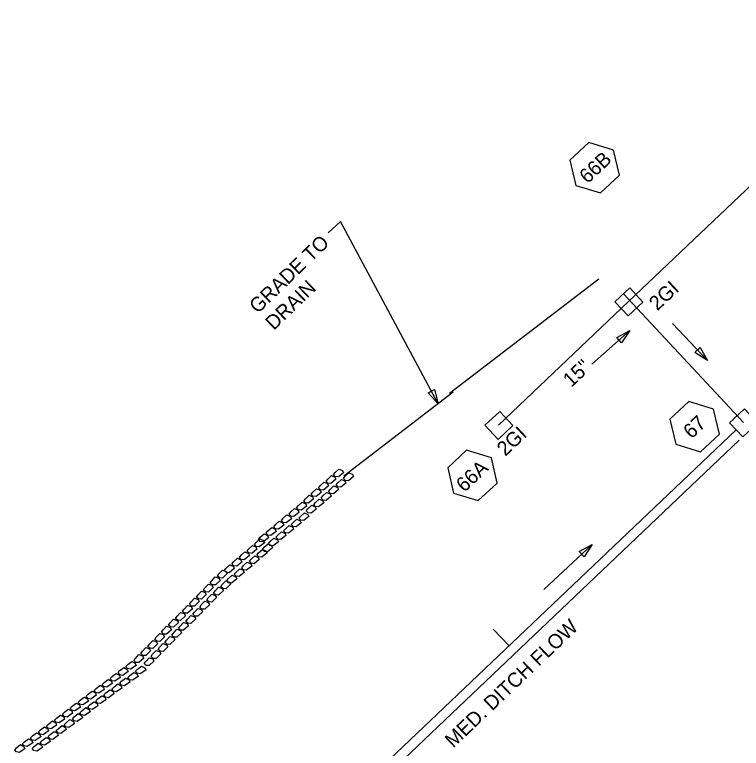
# Model space of a CAD drawing. Extents: x 2384780 to 2405432, y 547869 to 573706.
# Drawn here: x 2398502.6 to 2398753.8, y 560222.8 to 560476.6 of the extents above; entities that cross this region are included whole.
import ezdxf

# ---------------------------------------------------------------- set-up
doc = ezdxf.new("R2010")
doc.units = 0
for name, color, linetype in [('Old_Level_1', 7, 'Continuous'), ('Old_Level_18', 7, 'Continuous'), ('Old_Level_19', 7, 'Continuous'), ('Old_Level_20', 7, 'Continuous'), ('Old_Level_5', 7, 'Continuous'), ('Prop Plan Preparation Grade to Drain Label', 7, 'Continuous')]:
    doc.layers.add(name, color=color, linetype=linetype)

msp = doc.modelspace()

# ---------------------------------------------------------------- linework, layer by layer
at = {"layer": 'Old_Level_1'}
for p, q in [((2398819.2, 560476.62), (2398714.84, 560377.4)), ((2398754.53, 560335.56), (2398713.04, 560380.06)), ((2398669.9, 560334.68), (2398714.84, 560377.4)), ((2398531.14, 560122.87), (2398752.08, 560333.03))]:
    msp.add_line(p, q, dxfattribs=at)
for points in [[(2398710.1, 560377.31), (2398715.24, 560382.1), (2398719.82, 560377.19), (2398714.68, 560372.42)], [(2398665.17, 560334.59), (2398670.31, 560339.38), (2398674.88, 560334.47), (2398669.75, 560329.7)], [(2398749.79, 560335.47), (2398754.93, 560340.26), (2398759.51, 560335.35), (2398754.37, 560330.58)]]:
    msp.add_lwpolyline(points, close=True, dxfattribs=at)
at = {"layer": 'Old_Level_18'}
for points in [[(2398704.54, 560385.18), (2398652.99, 560345.63)], [(2398654.25, 560346.01), (2398616.45, 560317.01)]]:
    msp.add_lwpolyline(points, dxfattribs=at)
at = {"layer": 'Old_Level_19'}
msp.add_line((2398556.6, 560142.54), (2398753.14, 560329.39), dxfattribs=at)
at = {"layer": 'Old_Level_20'}
for points in [[(2398612.83, 560317.53), (2398613.43, 560318.27), (2398614.71, 560319.45), (2398615.93, 560318.94), (2398616.27, 560318.17), (2398614.51, 560316.71), (2398613.47, 560316.85), (2398612.83, 560317.53)], [(2398610.26, 560315.27), (2398610.86, 560316), (2398612.13, 560317.19), (2398613.35, 560316.67), (2398613.7, 560315.9), (2398611.94, 560314.44), (2398610.9, 560314.58), (2398610.26, 560315.27)], [(2398616.29, 560316.23), (2398616.89, 560316.96), (2398618.16, 560318.15), (2398619.38, 560317.63), (2398619.73, 560316.86), (2398617.97, 560315.4), (2398616.93, 560315.54), (2398616.29, 560316.23)], [(2398607.69, 560313), (2398608.29, 560313.74), (2398609.56, 560314.92), (2398610.78, 560314.4), (2398611.13, 560313.63), (2398609.37, 560312.17), (2398608.33, 560312.31), (2398607.69, 560313)], [(2398613.71, 560313.96), (2398614.31, 560314.69), (2398615.59, 560315.88), (2398616.81, 560315.36), (2398617.15, 560314.59), (2398615.39, 560313.13), (2398614.35, 560313.27), (2398613.71, 560313.96)], [(2398605.11, 560310.73), (2398605.71, 560311.47), (2398606.99, 560312.65), (2398608.21, 560312.13), (2398608.55, 560311.36), (2398606.8, 560309.91), (2398605.75, 560310.04), (2398605.11, 560310.73)], [(2398608.57, 560309.42), (2398609.17, 560310.16), (2398610.44, 560311.34), (2398611.66, 560310.83), (2398612.01, 560310.06), (2398610.25, 560308.6), (2398609.21, 560308.74), (2398608.57, 560309.42)], [(2398611.14, 560311.69), (2398611.74, 560312.43), (2398613.01, 560313.61), (2398614.23, 560313.09), (2398614.58, 560312.32), (2398612.82, 560310.87), (2398611.78, 560311), (2398611.14, 560311.69)], [(2398602.54, 560308.47), (2398603.14, 560309.2), (2398604.42, 560310.39), (2398605.63, 560309.87), (2398605.98, 560309.1), (2398604.22, 560307.64), (2398603.18, 560307.78), (2398602.54, 560308.47)], [(2398605.99, 560307.16), (2398606.59, 560307.89), (2398607.87, 560309.08), (2398609.09, 560308.56), (2398609.44, 560307.79), (2398607.68, 560306.33), (2398606.63, 560306.47), (2398605.99, 560307.16)], [(2398600.09, 560306.07), (2398600.72, 560306.79), (2398602.02, 560307.94), (2398603.23, 560307.38), (2398603.55, 560306.6), (2398601.75, 560305.2), (2398600.71, 560305.37), (2398600.09, 560306.07)], [(2398603.42, 560304.99), (2398604.02, 560305.72), (2398605.29, 560306.91), (2398606.51, 560306.39), (2398606.86, 560305.62), (2398605.1, 560304.16), (2398604.06, 560304.3), (2398603.42, 560304.99)], [(2398597.46, 560303.88), (2398598.08, 560304.6), (2398599.39, 560305.75), (2398600.59, 560305.19), (2398600.91, 560304.41), (2398599.11, 560303.01), (2398598.08, 560303.18), (2398597.46, 560303.88)], [(2398600.87, 560302.47), (2398601.49, 560303.19), (2398602.8, 560304.34), (2398604, 560303.78), (2398604.33, 560303), (2398602.53, 560301.6), (2398601.49, 560301.76), (2398600.87, 560302.47)], [(2398592.18, 560299.5), (2398592.8, 560300.22), (2398594.11, 560301.37), (2398595.31, 560300.81), (2398595.64, 560300.03), (2398593.84, 560298.63), (2398592.8, 560298.79), (2398592.18, 560299.5)], [(2398594.82, 560301.69), (2398595.44, 560302.41), (2398596.75, 560303.56), (2398597.95, 560303), (2398598.27, 560302.22), (2398596.47, 560300.82), (2398595.44, 560300.99), (2398594.82, 560301.69)], [(2398598.23, 560300.28), (2398598.85, 560301), (2398600.16, 560302.15), (2398601.36, 560301.59), (2398601.69, 560300.81), (2398599.89, 560299.41), (2398598.85, 560299.57), (2398598.23, 560300.28)], [(2398589.54, 560297.31), (2398590.16, 560298.03), (2398591.47, 560299.18), (2398592.67, 560298.62), (2398593, 560297.84), (2398591.2, 560296.44), (2398590.16, 560296.6), (2398589.54, 560297.31)], [(2398595.59, 560298.09), (2398596.21, 560298.81), (2398597.52, 560299.95), (2398598.73, 560299.4), (2398599.05, 560298.62), (2398597.25, 560297.22), (2398596.21, 560297.38), (2398595.59, 560298.09)], [(2398586.9, 560295.12), (2398587.52, 560295.84), (2398588.83, 560296.99), (2398590.03, 560296.43), (2398590.36, 560295.65), (2398588.56, 560294.25), (2398587.52, 560294.41), (2398586.9, 560295.12)], [(2398592.95, 560295.9), (2398593.57, 560296.62), (2398594.88, 560297.76), (2398596.09, 560297.21), (2398596.41, 560296.43), (2398594.61, 560295.03), (2398593.57, 560295.19), (2398592.95, 560295.9)], [(2398585.51, 560293.37), (2398586.12, 560294.1), (2398587.41, 560295.27), (2398588.62, 560294.73), (2398588.96, 560293.96), (2398587.18, 560292.52), (2398586.14, 560292.67), (2398585.51, 560293.37)], [(2398588.3, 560291.65), (2398588.91, 560292.38), (2398590.2, 560293.54), (2398591.42, 560293.01), (2398591.75, 560292.23), (2398589.97, 560290.8), (2398588.93, 560290.95), (2398588.3, 560291.65)], [(2398590.31, 560293.71), (2398590.94, 560294.43), (2398592.25, 560295.57), (2398593.45, 560295.02), (2398593.77, 560294.24), (2398591.97, 560292.84), (2398590.93, 560293), (2398590.31, 560293.71)], [(2398582.9, 560291.14), (2398583.51, 560291.87), (2398584.8, 560293.03), (2398586.02, 560292.5), (2398586.35, 560291.72), (2398584.58, 560290.29), (2398583.54, 560290.44), (2398582.9, 560291.14)], [(2398586.34, 560289.78), (2398586.95, 560290.51), (2398588.24, 560291.68), (2398589.45, 560291.14), (2398589.79, 560290.37), (2398588.01, 560288.94), (2398586.97, 560289.09), (2398586.34, 560289.78)], [(2398577.7, 560286.67), (2398578.31, 560287.4), (2398579.6, 560288.57), (2398580.81, 560288.03), (2398581.15, 560287.26), (2398579.37, 560285.83), (2398578.33, 560285.98), (2398577.7, 560286.67)], [(2398580.3, 560288.91), (2398580.91, 560289.63), (2398582.2, 560290.8), (2398583.41, 560290.27), (2398583.75, 560289.49), (2398581.97, 560288.06), (2398580.93, 560288.21), (2398580.3, 560288.91)], [(2398583.74, 560287.55), (2398584.35, 560288.28), (2398585.64, 560289.45), (2398586.85, 560288.91), (2398587.19, 560288.14), (2398585.41, 560286.7), (2398584.37, 560286.85), (2398583.74, 560287.55)], [(2398575.1, 560284.44), (2398575.71, 560285.17), (2398577, 560286.33), (2398578.21, 560285.8), (2398578.55, 560285.03), (2398576.77, 560283.59), (2398575.73, 560283.74), (2398575.1, 560284.44)], [(2398581.14, 560285.32), (2398581.74, 560286.04), (2398583.03, 560287.21), (2398584.25, 560286.68), (2398584.58, 560285.9), (2398582.81, 560284.47), (2398581.77, 560284.62), (2398581.14, 560285.32)], [(2398572.7, 560282.41), (2398573.24, 560283.18), (2398574.42, 560284.46), (2398575.68, 560284.04), (2398576.08, 560283.29), (2398574.44, 560281.71), (2398573.39, 560281.77), (2398572.7, 560282.41)], [(2398578.53, 560283.08), (2398579.14, 560283.81), (2398580.43, 560284.98), (2398581.64, 560284.44), (2398581.98, 560283.67), (2398580.2, 560282.24), (2398579.16, 560282.39), (2398578.53, 560283.08)], [(2398570.25, 560280.06), (2398570.79, 560280.84), (2398571.97, 560282.12), (2398573.23, 560281.69), (2398573.63, 560280.95), (2398571.99, 560279.37), (2398570.94, 560279.43), (2398570.25, 560280.06)], [(2398573.86, 560278.73), (2398574.4, 560279.51), (2398575.59, 560280.79), (2398576.84, 560280.36), (2398577.24, 560279.62), (2398575.6, 560278.03), (2398574.55, 560278.09), (2398573.86, 560278.73)], [(2398575.93, 560280.85), (2398576.54, 560281.58), (2398577.83, 560282.75), (2398579.04, 560282.21), (2398579.38, 560281.44), (2398577.6, 560280), (2398576.56, 560280.15), (2398575.93, 560280.85)], [(2398567.85, 560277.61), (2398568.39, 560278.39), (2398569.58, 560279.67), (2398570.83, 560279.24), (2398571.23, 560278.5), (2398569.59, 560276.91), (2398568.54, 560276.97), (2398567.85, 560277.61)], [(2398571.39, 560276.56), (2398571.94, 560277.34), (2398573.12, 560278.62), (2398574.37, 560278.19), (2398574.78, 560277.45), (2398573.13, 560275.87), (2398572.08, 560275.92), (2398571.39, 560276.56)], [(2398565.45, 560275.16), (2398566, 560275.94), (2398567.18, 560277.21), (2398568.43, 560276.79), (2398568.84, 560276.04), (2398567.19, 560274.46), (2398566.14, 560274.52), (2398565.45, 560275.16)], [(2398569, 560274.11), (2398569.54, 560274.89), (2398570.72, 560276.16), (2398571.98, 560275.74), (2398572.38, 560275), (2398570.74, 560273.41), (2398569.69, 560273.47), (2398569, 560274.11)], [(2398563.06, 560272.71), (2398563.6, 560273.48), (2398564.78, 560274.76), (2398566.04, 560274.33), (2398566.44, 560273.59), (2398564.8, 560272.01), (2398563.75, 560272.07), (2398563.06, 560272.71)], [(2398566.6, 560271.66), (2398567.14, 560272.44), (2398568.33, 560273.71), (2398569.58, 560273.29), (2398569.98, 560272.54), (2398568.34, 560270.96), (2398567.29, 560271.02), (2398566.6, 560271.66)], [(2398560.66, 560270.25), (2398561.21, 560271.03), (2398562.39, 560272.31), (2398563.64, 560271.88), (2398564.05, 560271.14), (2398562.4, 560269.56), (2398561.35, 560269.61), (2398560.66, 560270.25)], [(2398564.2, 560269.2), (2398564.75, 560269.98), (2398565.93, 560271.26), (2398567.18, 560270.83), (2398567.59, 560270.09), (2398565.94, 560268.51), (2398564.89, 560268.57), (2398564.2, 560269.2)], [(2398558.27, 560267.8), (2398558.81, 560268.58), (2398559.99, 560269.85), (2398561.25, 560269.43), (2398561.65, 560268.69), (2398560, 560267.1), (2398558.95, 560267.16), (2398558.27, 560267.8)], [(2398561.81, 560266.75), (2398562.35, 560267.53), (2398563.53, 560268.81), (2398564.79, 560268.38), (2398565.19, 560267.64), (2398563.55, 560266.05), (2398562.5, 560266.11), (2398561.81, 560266.75)], [(2398555.81, 560265.46), (2398556.36, 560266.24), (2398557.54, 560267.51), (2398558.8, 560267.09), (2398559.2, 560266.34), (2398557.55, 560264.76), (2398556.5, 560264.82), (2398555.81, 560265.46)], [(2398559.28, 560264.38), (2398559.82, 560265.15), (2398561, 560266.43), (2398562.26, 560266), (2398562.66, 560265.26), (2398561.02, 560263.68), (2398559.97, 560263.74), (2398559.28, 560264.38)], [(2398553.42, 560263), (2398553.96, 560263.78), (2398555.14, 560265.06), (2398556.4, 560264.63), (2398556.8, 560263.89), (2398555.16, 560262.31), (2398554.11, 560262.37), (2398553.42, 560263)], [(2398556.96, 560261.96), (2398557.5, 560262.73), (2398558.69, 560264.01), (2398559.94, 560263.58), (2398560.34, 560262.84), (2398558.7, 560261.26), (2398557.65, 560261.32), (2398556.96, 560261.96)], [(2398551.02, 560260.55), (2398551.57, 560261.33), (2398552.75, 560262.61), (2398554, 560262.18), (2398554.41, 560261.44), (2398552.76, 560259.85), (2398551.71, 560259.91), (2398551.02, 560260.55)], [(2398554.56, 560259.5), (2398555.11, 560260.28), (2398556.29, 560261.56), (2398557.54, 560261.13), (2398557.95, 560260.39), (2398556.3, 560258.81), (2398555.25, 560258.86), (2398554.56, 560259.5)], [(2398548.63, 560258.1), (2398549.17, 560258.88), (2398550.35, 560260.15), (2398551.61, 560259.73), (2398552.01, 560258.99), (2398550.36, 560257.4), (2398549.32, 560257.46), (2398548.63, 560258.1)], [(2398552.17, 560257.05), (2398552.71, 560257.83), (2398553.89, 560259.1), (2398555.15, 560258.68), (2398555.55, 560257.94), (2398553.91, 560256.35), (2398552.86, 560256.41), (2398552.17, 560257.05)], [(2398546.23, 560255.65), (2398546.77, 560256.42), (2398547.96, 560257.7), (2398549.21, 560257.27), (2398549.61, 560256.53), (2398547.97, 560254.95), (2398546.92, 560255.01), (2398546.23, 560255.65)], [(2398549.77, 560254.6), (2398550.31, 560255.38), (2398551.5, 560256.65), (2398552.75, 560256.23), (2398553.16, 560255.48), (2398551.51, 560253.9), (2398550.46, 560253.96), (2398549.77, 560254.6)], [(2398541.08, 560251.15), (2398541.74, 560251.83), (2398543.11, 560252.9), (2398544.28, 560252.29), (2398544.56, 560251.49), (2398542.69, 560250.18), (2398541.66, 560250.41), (2398541.08, 560251.15)], [(2398543.83, 560253.19), (2398544.38, 560253.97), (2398545.56, 560255.25), (2398546.81, 560254.82), (2398547.22, 560254.08), (2398545.57, 560252.5), (2398544.52, 560252.55), (2398543.83, 560253.19)], [(2398547.37, 560252.14), (2398547.92, 560252.92), (2398549.1, 560254.2), (2398550.36, 560253.77), (2398550.76, 560253.03), (2398549.11, 560251.45), (2398548.06, 560251.51), (2398547.37, 560252.14)], [(2398538.36, 560249.03), (2398539.02, 560249.72), (2398540.39, 560250.79), (2398541.56, 560250.17), (2398541.84, 560249.38), (2398539.97, 560248.07), (2398538.94, 560248.3), (2398538.36, 560249.03)], [(2398544.41, 560249.56), (2398545.07, 560250.24), (2398546.44, 560251.31), (2398547.61, 560250.7), (2398547.9, 560249.9), (2398546.02, 560248.59), (2398545, 560248.82), (2398544.41, 560249.56)], [(2398535.61, 560246.99), (2398536.27, 560247.67), (2398537.63, 560248.75), (2398538.81, 560248.13), (2398539.09, 560247.33), (2398537.22, 560246.03), (2398536.19, 560246.25), (2398535.61, 560246.99)], [(2398541.78, 560247.33), (2398542.43, 560248.01), (2398543.8, 560249.09), (2398544.97, 560248.47), (2398545.26, 560247.67), (2398543.38, 560246.37), (2398542.36, 560246.59), (2398541.78, 560247.33)], [(2398532.86, 560244.94), (2398533.51, 560245.63), (2398534.88, 560246.7), (2398536.05, 560246.08), (2398536.34, 560245.29), (2398534.46, 560243.98), (2398533.44, 560244.2), (2398532.86, 560244.94)], [(2398538.94, 560245.4), (2398539.6, 560246.08), (2398540.97, 560247.16), (2398542.14, 560246.54), (2398542.42, 560245.74), (2398540.55, 560244.44), (2398539.52, 560244.66), (2398538.94, 560245.4)], [(2398530.1, 560242.9), (2398530.76, 560243.58), (2398532.13, 560244.65), (2398533.3, 560244.04), (2398533.59, 560243.24), (2398531.71, 560241.93), (2398530.68, 560242.16), (2398530.1, 560242.9)], [(2398533.44, 560241.3), (2398534.1, 560241.99), (2398535.46, 560243.06), (2398536.64, 560242.45), (2398536.92, 560241.65), (2398535.05, 560240.34), (2398534.02, 560240.57), (2398533.44, 560241.3)], [(2398536.19, 560243.35), (2398536.85, 560244.03), (2398538.22, 560245.11), (2398539.39, 560244.49), (2398539.67, 560243.7), (2398537.8, 560242.39), (2398536.77, 560242.61), (2398536.19, 560243.35)], [(2398524.6, 560238.8), (2398525.26, 560239.49), (2398526.63, 560240.56), (2398527.8, 560239.94), (2398528.08, 560239.15), (2398526.21, 560237.84), (2398525.18, 560238.07), (2398524.6, 560238.8)], [(2398527.35, 560240.85), (2398528.01, 560241.53), (2398529.38, 560242.61), (2398530.55, 560241.99), (2398530.83, 560241.19), (2398528.96, 560239.89), (2398527.93, 560240.11), (2398527.35, 560240.85)], [(2398530.69, 560239.26), (2398531.34, 560239.94), (2398532.71, 560241.02), (2398533.88, 560240.4), (2398534.17, 560239.6), (2398532.29, 560238.3), (2398531.27, 560238.52), (2398530.69, 560239.26)], [(2398521.85, 560236.76), (2398522.51, 560237.44), (2398523.88, 560238.52), (2398525.05, 560237.9), (2398525.33, 560237.1), (2398523.46, 560235.8), (2398522.43, 560236.02), (2398521.85, 560236.76)], [(2398527.93, 560237.21), (2398528.59, 560237.9), (2398529.96, 560238.97), (2398531.13, 560238.35), (2398531.41, 560237.56), (2398529.54, 560236.25), (2398528.51, 560236.47), (2398527.93, 560237.21)], [(2398519.13, 560234.65), (2398519.79, 560235.33), (2398521.15, 560236.4), (2398522.33, 560235.79), (2398522.61, 560234.99), (2398520.73, 560233.68), (2398519.71, 560233.91), (2398519.13, 560234.65)], [(2398525.18, 560235.17), (2398525.84, 560235.85), (2398527.21, 560236.92), (2398528.38, 560236.31), (2398528.66, 560235.51), (2398526.79, 560234.2), (2398525.76, 560234.43), (2398525.18, 560235.17)], [(2398516.37, 560232.6), (2398517.03, 560233.28), (2398518.4, 560234.36), (2398519.57, 560233.74), (2398519.86, 560232.94), (2398517.98, 560231.64), (2398516.96, 560231.86), (2398516.37, 560232.6)], [(2398519.71, 560231.01), (2398520.37, 560231.69), (2398521.73, 560232.77), (2398522.91, 560232.15), (2398523.19, 560231.35), (2398521.32, 560230.05), (2398520.29, 560230.27), (2398519.71, 560231.01)], [(2398522.56, 560233.08), (2398523.22, 560233.77), (2398524.59, 560234.84), (2398525.76, 560234.23), (2398526.04, 560233.43), (2398524.17, 560232.12), (2398523.14, 560232.35), (2398522.56, 560233.08)], [(2398510.87, 560228.51), (2398511.53, 560229.19), (2398512.9, 560230.27), (2398514.07, 560229.65), (2398514.35, 560228.85), (2398512.48, 560227.55), (2398511.45, 560227.77), (2398510.87, 560228.51)], [(2398513.62, 560230.55), (2398514.28, 560231.24), (2398515.65, 560232.31), (2398516.82, 560231.69), (2398517.1, 560230.9), (2398515.23, 560229.59), (2398514.2, 560229.81), (2398513.62, 560230.55)], [(2398516.96, 560228.96), (2398517.61, 560229.65), (2398518.98, 560230.72), (2398520.16, 560230.1), (2398520.44, 560229.31), (2398518.56, 560228), (2398517.54, 560228.22), (2398516.96, 560228.96)], [(2398508.12, 560226.46), (2398508.78, 560227.15), (2398510.15, 560228.22), (2398511.32, 560227.6), (2398511.6, 560226.81), (2398509.73, 560225.5), (2398508.7, 560225.72), (2398508.12, 560226.46)], [(2398514.2, 560226.92), (2398514.86, 560227.6), (2398516.23, 560228.67), (2398517.4, 560228.06), (2398517.69, 560227.26), (2398515.81, 560225.95), (2398514.78, 560226.18), (2398514.2, 560226.92)], [(2398505.37, 560224.42), (2398506.03, 560225.1), (2398507.39, 560226.17), (2398508.57, 560225.56), (2398508.85, 560224.76), (2398506.98, 560223.45), (2398505.95, 560223.68), (2398505.37, 560224.42)], [(2398511.45, 560224.87), (2398512.11, 560225.55), (2398513.48, 560226.63), (2398514.65, 560226.01), (2398514.93, 560225.21), (2398513.06, 560223.91), (2398512.03, 560224.13), (2398511.45, 560224.87)], [(2398502.62, 560222.37), (2398503.27, 560223.05), (2398504.64, 560224.13), (2398505.81, 560223.51), (2398506.1, 560222.71), (2398504.22, 560221.41), (2398503.2, 560221.63), (2398502.62, 560222.37)], [(2398508.7, 560222.82), (2398509.36, 560223.51), (2398510.73, 560224.58), (2398511.9, 560223.96), (2398512.18, 560223.17), (2398510.31, 560221.86), (2398509.28, 560222.09), (2398508.7, 560222.82)]]:
    msp.add_lwpolyline(points, dxfattribs=at)
at = {"layer": 'Old_Level_5'}
for p, q in [((2398742.1, 560357.04), (2398730.01, 560369.76)), ((2398715.31, 560367.33), (2398702.18, 560355.69)), ((2398702.27, 560293.38), (2398685.51, 560277.83))]:
    msp.add_line(p, q, dxfattribs=at)
for points in [[(2398709.69, 560429.77), (2398701.13, 560432.39), (2398694.58, 560426.29), (2398696.6, 560417.57), (2398705.15, 560414.95), (2398711.7, 560421.05)], [(2398710.74, 560364.94), (2398715.31, 560367.33), (2398712.39, 560363.07)], [(2398739.56, 560361.53), (2398742.1, 560357.04), (2398737.75, 560359.81)], [(2398744.25, 560340.22), (2398735.69, 560342.84), (2398729.14, 560336.73), (2398731.16, 560328.01), (2398739.71, 560325.4), (2398746.26, 560331.5)], [(2398667.42, 560323.34), (2398658.86, 560325.96), (2398652.32, 560319.86), (2398654.33, 560311.14), (2398662.89, 560308.52), (2398669.43, 560314.62)], [(2398697.76, 560290.9), (2398702.27, 560293.38), (2398699.46, 560289.06)]]:
    msp.add_lwpolyline(points, close=True, dxfattribs=at)
at = {"layer": 'Prop Plan Preparation Grade to Drain Label'}
for p, q in [((2398615.24, 560405.08), (2398611.01, 560401.13)), ((2398649.03, 560342.01), (2398615.24, 560405.08)), ((2398673.53, 560258.32), (2398668.02, 560264.12))]:
    msp.add_line(p, q, dxfattribs=at)
msp.add_lwpolyline([(2398647.77, 560347), (2398649.03, 560342.01), (2398645.57, 560345.82)], close=True, dxfattribs=at)

# ---------------------------------------------------------------- texts
at = {"layer": 'Old_Level_1'}
for s, p in [('2GI', (2398724.78, 560374)), ('15"', (2398695, 560347.48)), ('2GI', (2398672.19, 560323.66))]:
    msp.add_text(s, height=5, rotation=43, dxfattribs=at).set_placement(p)
at = {"layer": 'Old_Level_19'}
msp.add_text('MED. DITCH FLOW', height=5, rotation=43.6211, dxfattribs=at).set_placement((2398654.23, 560222.78))
at = {"layer": 'Old_Level_5'}
for s, p in [('66B', (2398700.67, 560417.94)), ('67', (2398736.61, 560329.68)), ('66A', (2398658.07, 560311.2))]:
    msp.add_text(s, height=5, rotation=43, dxfattribs=at).set_placement(p)
at = {"layer": 'Prop Plan Preparation Grade to Drain Label'}
for s, p in [('GRADE TO', (2398586.65, 560372.97)), ('DRAIN', (2398592.21, 560367.22))]:
    msp.add_text(s, height=5, rotation=44.0739, dxfattribs=at).set_placement(p)

doc.saveas('drawing.dxf')
